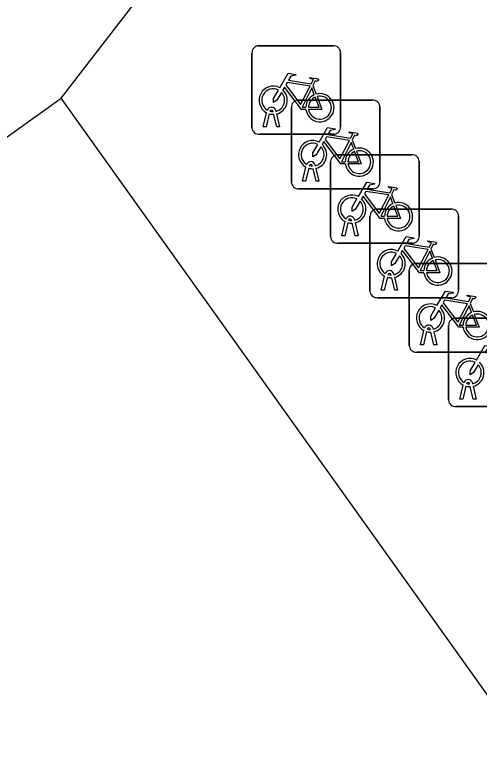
# Model space of a CAD drawing. Extents: x 161087 to 161922, y 382574 to 383873.
# Drawn here: x 161479.95 to 161485.2, y 383518 to 383526.24 of the extents above; entities that cross this region are included whole.
import ezdxf

# ---------------------------------------------------------------- set-up
doc = ezdxf.new("R2010")
doc.units = 0
for name, color, linetype in [('IMGEO_Fietsenrek', 7, 'Continuous'), ('IMGEO_Pand', 7, 'Continuous'), ('IMGEO_Voetpad_open', 7, 'Continuous')]:
    doc.layers.add(name, color=color, linetype=linetype)

msp = doc.modelspace()

# ---------------------------------------------------------------- linework, layer by layer
at = {"layer": 'IMGEO_Fietsenrek'}
for p, q in [((161482.7049, 383525.8925), (161483.5458, 383525.8925)), ((161483.5458, 383525.8925), (161482.7049, 383525.8925)), ((161482.6305, 383524.9679), (161482.6305, 383525.8088)), ((161482.6305, 383525.8088), (161482.6305, 383524.9679)), ((161483.6295, 383525.8181), (161483.6295, 383524.9772)), ((161483.6295, 383524.9772), (161483.6295, 383525.8181)), ((161483.3172, 383525.4422), (161483.3535, 383525.347)), ((161483.1489, 383525.2785), (161483.9898, 383525.2785)), ((161483.9898, 383525.2785), (161483.1489, 383525.2785)), ((161483.0745, 383524.3539), (161483.0745, 383525.1948)), ((161483.0745, 383525.1948), (161483.0745, 383524.3539)), ((161484.0735, 383525.2041), (161484.0735, 383524.3632)), ((161484.0735, 383524.3632), (161484.0735, 383525.2041)), ((161482.7575, 383524.9773), (161482.7958, 383525.1373)), ((161482.8262, 383525.1251), (161482.7909, 383524.9773)), ((161482.8679, 383525.1489), (161482.8669, 383525.1532)), ((161482.909, 383524.9773), (161482.8751, 383525.119)), ((161482.8986, 383525.1604), (161482.9004, 383525.1525)), ((161482.9074, 383525.1233), (161482.9424, 383524.9773)), ((161482.7909, 383524.9773), (161482.7575, 383524.9773)), ((161482.9424, 383524.9773), (161482.909, 383524.9773)), ((161483.5551, 383524.8935), (161482.7142, 383524.8935)), ((161482.7142, 383524.8935), (161483.5551, 383524.8935)), ((161483.7612, 383524.8282), (161483.7975, 383524.733)), ((161483.5919, 383524.6635), (161484.4328, 383524.6635)), ((161484.4328, 383524.6635), (161483.5919, 383524.6635)), ((161483.2015, 383524.3633), (161483.2398, 383524.5233)), ((161483.3119, 383524.5349), (161483.3109, 383524.5392)), ((161483.3426, 383524.5464), (161483.3444, 383524.5385)), ((161483.5175, 383523.7389), (161483.5175, 383524.5798)), ((161483.5175, 383524.5798), (161483.5175, 383523.7389)), ((161484.5165, 383524.5891), (161484.5165, 383523.7482)), ((161484.5165, 383523.7482), (161484.5165, 383524.5891)), ((161483.2702, 383524.5111), (161483.2349, 383524.3633)), ((161483.353, 383524.3633), (161483.3191, 383524.505)), ((161483.3514, 383524.5093), (161483.3864, 383524.3633)), ((161483.2349, 383524.3633), (161483.2015, 383524.3633)), ((161483.3864, 383524.3633), (161483.353, 383524.3633)), ((161483.9991, 383524.2795), (161483.1582, 383524.2795)), ((161483.1582, 383524.2795), (161483.9991, 383524.2795)), ((161484.2042, 383524.2132), (161484.2405, 383524.118)), ((161484.0359, 383524.0495), (161484.8768, 383524.0495)), ((161484.8768, 383524.0495), (161484.0359, 383524.0495)), ((161483.9615, 383523.1249), (161483.9615, 383523.9658)), ((161483.9615, 383523.9658), (161483.9615, 383523.1249)), ((161484.9605, 383523.9751), (161484.9605, 383523.1342)), ((161484.9605, 383523.1342), (161484.9605, 383523.9751)), ((161483.6445, 383523.7483), (161483.6828, 383523.9083)), ((161483.7132, 383523.8961), (161483.6779, 383523.7483)), ((161483.7549, 383523.9199), (161483.7539, 383523.9242)), ((161483.796, 383523.7483), (161483.7621, 383523.89)), ((161483.7856, 383523.9314), (161483.7874, 383523.9235)), ((161483.7944, 383523.8943), (161483.8294, 383523.7483)), ((161483.6779, 383523.7483), (161483.6445, 383523.7483)), ((161483.8294, 383523.7483), (161483.796, 383523.7483)), ((161484.4421, 383523.6645), (161483.6012, 383523.6645)), ((161483.6012, 383523.6645), (161484.4421, 383523.6645)), ((161484.6482, 383523.5992), (161484.6845, 383523.504)), ((161484.4789, 383523.4355), (161485.3198, 383523.4355)), ((161485.3198, 383523.4355), (161484.4789, 383523.4355)), ((161484.0885, 383523.1343), (161484.1268, 383523.2943)), ((161484.1572, 383523.2821), (161484.1219, 383523.1343)), ((161484.1989, 383523.3059), (161484.1979, 383523.3102)), ((161484.2296, 383523.3174), (161484.2314, 383523.3095)), ((161484.2384, 383523.2803), (161484.2734, 383523.1343)), ((161484.4045, 383522.5109), (161484.4045, 383523.3518)), ((161484.4045, 383523.3518), (161484.4045, 383522.5109)), ((161484.24, 383523.1343), (161484.2061, 383523.276)), ((161484.1219, 383523.1343), (161484.0885, 383523.1343)), ((161484.2734, 383523.1343), (161484.24, 383523.1343)), ((161484.8861, 383523.0505), (161484.0452, 383523.0505)), ((161484.0452, 383523.0505), (161484.8861, 383523.0505)), ((161485.0912, 383522.9852), (161485.1275, 383522.89)), ((161484.9229, 383522.8205), (161485.7638, 383522.8205)), ((161485.7638, 383522.8205), (161484.9229, 383522.8205)), ((161484.6726, 383522.7034), (161484.6744, 383522.6955)), ((161484.8485, 383521.8959), (161484.8485, 383522.7368)), ((161484.8485, 383522.7368), (161484.8485, 383521.8959)), ((161484.5315, 383522.5203), (161484.5698, 383522.6803)), ((161484.6002, 383522.6681), (161484.5649, 383522.5203)), ((161484.6419, 383522.6919), (161484.6409, 383522.6962)), ((161484.683, 383522.5203), (161484.6491, 383522.662)), ((161484.6814, 383522.6663), (161484.7164, 383522.5203)), ((161484.5649, 383522.5203), (161484.5315, 383522.5203)), ((161484.7164, 383522.5203), (161484.683, 383522.5203)), ((161485.3291, 383522.4365), (161484.4882, 383522.4365)), ((161484.4882, 383522.4365), (161485.3291, 383522.4365)), ((161484.9755, 383521.9053), (161485.0138, 383522.0653)), ((161485.0442, 383522.0531), (161485.0089, 383521.9053)), ((161485.0859, 383522.0769), (161485.0849, 383522.0812)), ((161485.127, 383521.9053), (161485.0931, 383522.047)), ((161485.1166, 383522.0884), (161485.1184, 383522.0805)), ((161485.1254, 383522.0513), (161485.1604, 383521.9053)), ((161485.0089, 383521.9053), (161484.9755, 383521.9053)), ((161485.1604, 383521.9053), (161485.127, 383521.9053)), ((161485.7731, 383521.8215), (161484.9322, 383521.8215)), ((161484.9322, 383521.8215), (161485.7731, 383521.8215))]:
    msp.add_line(p, q, dxfattribs=at)
for points in [[(161482.9431, 383525.4192), (161483.0378, 383525.5827), (161483.124, 383525.5689), (161483.1257, 383525.5602), (161483.0696, 383525.5493), (161483.0434, 383525.504), (161483.2986, 383525.4632)], [(161483.2986, 383525.4632), (161483.3236, 383525.512), (161483.3185, 383525.516), (161483.2953, 383525.5197), (161483.2826, 383525.5272), (161483.2816, 383525.5303), (161483.2838, 383525.5349), (161483.3786, 383525.5198), (161483.3809, 383525.5095), (161483.3715, 383525.4971), (161483.3591, 383525.4907), (161483.3446, 383525.4969), (161483.3172, 383525.4422)], [(161483.2388, 383525.1745), (161483.1891, 383525.1746), (161482.9984, 383525.4263), (161482.9794, 383525.3935)], [(161483.2857, 383525.438), (161483.0289, 383525.479), (161483.0122, 383525.4502), (161483.1792, 383525.2299), (161483.2857, 383525.438)], [(161482.9638, 383525.3667), (161482.9122, 383525.2775), (161482.8723, 383525.2515), (161482.8735, 383525.299), (161482.928, 383525.3932)], [(161483.3337, 383525.34), (161483.3044, 383525.4168), (161483.195, 383525.1987), (161483.2377, 383525.1986)], [(161483.2677, 383525.1985), (161483.3876, 383525.1983), (161483.3444, 383525.3119)], [(161483.3642, 383525.3188), (161483.4192, 383525.1742), (161483.2691, 383525.1745)], [(161483.3871, 383524.8052), (161483.4818, 383524.9687), (161483.568, 383524.9549), (161483.5697, 383524.9462), (161483.5136, 383524.9353), (161483.4874, 383524.89), (161483.7426, 383524.8492)], [(161483.7297, 383524.824), (161483.4729, 383524.865), (161483.4562, 383524.8362), (161483.6232, 383524.6159), (161483.7297, 383524.824)], [(161483.7426, 383524.8492), (161483.7676, 383524.898), (161483.7625, 383524.902), (161483.7393, 383524.9057), (161483.7266, 383524.9132), (161483.7256, 383524.9163), (161483.7278, 383524.9209), (161483.8226, 383524.9058), (161483.8249, 383524.8955), (161483.8155, 383524.8831), (161483.8031, 383524.8767), (161483.7886, 383524.8829), (161483.7612, 383524.8282)], [(161483.4078, 383524.7527), (161483.3562, 383524.6635), (161483.3163, 383524.6375), (161483.3175, 383524.685), (161483.372, 383524.7792)], [(161483.6828, 383524.5605), (161483.6331, 383524.5606), (161483.4424, 383524.8123), (161483.4234, 383524.7795)], [(161483.7777, 383524.726), (161483.7484, 383524.8028), (161483.639, 383524.5847), (161483.6817, 383524.5846)], [(161483.7117, 383524.5845), (161483.8316, 383524.5843), (161483.7884, 383524.6979)], [(161483.8082, 383524.7048), (161483.8632, 383524.5602), (161483.7131, 383524.5605)], [(161483.8301, 383524.1902), (161483.9248, 383524.3537), (161484.011, 383524.3399), (161484.0127, 383524.3312), (161483.9566, 383524.3203), (161483.9304, 383524.275), (161484.1856, 383524.2342)], [(161484.1856, 383524.2342), (161484.2106, 383524.283), (161484.2055, 383524.287), (161484.1823, 383524.2907), (161484.1696, 383524.2982), (161484.1686, 383524.3013), (161484.1708, 383524.3059), (161484.2656, 383524.2908), (161484.2679, 383524.2805), (161484.2585, 383524.2681), (161484.2461, 383524.2617), (161484.2316, 383524.2679), (161484.2042, 383524.2132)], [(161484.1258, 383523.9455), (161484.0761, 383523.9456), (161483.8854, 383524.1973), (161483.8664, 383524.1645)], [(161484.1727, 383524.209), (161483.9159, 383524.25), (161483.8992, 383524.2212), (161484.0662, 383524.0009), (161484.1727, 383524.209)], [(161484.2207, 383524.111), (161484.1914, 383524.1878), (161484.082, 383523.9697), (161484.1247, 383523.9696)], [(161483.8508, 383524.1377), (161483.7992, 383524.0485), (161483.7593, 383524.0225), (161483.7605, 383524.07), (161483.815, 383524.1642)], [(161484.1547, 383523.9695), (161484.2746, 383523.9693), (161484.2314, 383524.0829)], [(161484.2512, 383524.0898), (161484.3062, 383523.9452), (161484.1561, 383523.9455)], [(161484.2741, 383523.5762), (161484.3688, 383523.7397), (161484.455, 383523.7259), (161484.4567, 383523.7172), (161484.4006, 383523.7063), (161484.3744, 383523.661), (161484.6296, 383523.6202)], [(161484.6296, 383523.6202), (161484.6546, 383523.669), (161484.6495, 383523.673), (161484.6263, 383523.6767), (161484.6136, 383523.6842), (161484.6126, 383523.6873), (161484.6148, 383523.6919), (161484.7096, 383523.6768), (161484.7119, 383523.6665), (161484.7025, 383523.6541), (161484.6901, 383523.6477), (161484.6756, 383523.6539), (161484.6482, 383523.5992)], [(161484.6167, 383523.595), (161484.3599, 383523.636), (161484.3432, 383523.6072), (161484.5102, 383523.3869), (161484.6167, 383523.595)], [(161484.2948, 383523.5237), (161484.2432, 383523.4345), (161484.2033, 383523.4085), (161484.2045, 383523.456), (161484.259, 383523.5502)], [(161484.5698, 383523.3315), (161484.5201, 383523.3316), (161484.3294, 383523.5833), (161484.3104, 383523.5505)], [(161484.6647, 383523.497), (161484.6354, 383523.5738), (161484.526, 383523.3557), (161484.5687, 383523.3556)], [(161484.5987, 383523.3555), (161484.7186, 383523.3553), (161484.6754, 383523.4689)], [(161484.6952, 383523.4758), (161484.7502, 383523.3312), (161484.6001, 383523.3315)], [(161484.7171, 383522.9622), (161484.8118, 383523.1257), (161484.898, 383523.1119), (161484.8997, 383523.1032), (161484.8436, 383523.0923), (161484.8174, 383523.047), (161485.0726, 383523.0062)], [(161485.0726, 383523.0062), (161485.0976, 383523.055), (161485.0925, 383523.059), (161485.0693, 383523.0627), (161485.0566, 383523.0702), (161485.0556, 383523.0733), (161485.0578, 383523.0779), (161485.1526, 383523.0628), (161485.1549, 383523.0525), (161485.1455, 383523.0401), (161485.1331, 383523.0337), (161485.1186, 383523.0399), (161485.0912, 383522.9852)], [(161485.0128, 383522.7175), (161484.9631, 383522.7176), (161484.7724, 383522.9693), (161484.7534, 383522.9365)], [(161485.0597, 383522.981), (161484.8029, 383523.022), (161484.7862, 383522.9932), (161484.9532, 383522.7729), (161485.0597, 383522.981)], [(161485.1077, 383522.883), (161485.0784, 383522.9598), (161484.969, 383522.7417), (161485.0117, 383522.7416)], [(161484.7378, 383522.9097), (161484.6862, 383522.8205), (161484.6463, 383522.7945), (161484.6475, 383522.842), (161484.702, 383522.9362)], [(161485.0417, 383522.7415), (161485.1616, 383522.7413), (161485.1184, 383522.8549)], [(161485.1382, 383522.8618), (161485.1932, 383522.7172), (161485.0431, 383522.7175)], [(161485.1611, 383522.3472), (161485.2558, 383522.5107), (161485.342, 383522.4969), (161485.3437, 383522.4882), (161485.2876, 383522.4773), (161485.2614, 383522.432), (161485.5166, 383522.3912)], [(161485.1818, 383522.2947), (161485.1302, 383522.2055), (161485.0903, 383522.1795), (161485.0915, 383522.227), (161485.146, 383522.3212)]]:
    msp.add_lwpolyline(points, dxfattribs=at)
for centre, radius, start, end in [((161482.7082, 383525.8146), 0.0779, 92.4484, 184.28452), ((161482.7082, 383525.8146), 0.0779, 92.4484, 184.28452), ((161483.5516, 383525.8148), 0.0779, 2.4484, 94.28452), ((161483.5516, 383525.8148), 0.0779, 2.4484, 94.28452), ((161482.8701, 383525.2779), 0.159, 62.67661, 242.13685), ((161482.8701, 383525.2779), 0.129, 63.31916, 238.90302), ((161482.8701, 383525.2779), 0.129, 283.60429, 43.43025), ((161482.8701, 383525.2779), 0.159, 283.5766, 46.60424), ((161483.3967, 383525.1939), 0.159, 113.3408, 178.32165), ((161483.3967, 383525.1939), 0.159, 187.0065, 105.77075), ((161483.1522, 383525.2006), 0.0779, 92.4484, 184.28452), ((161483.1522, 383525.2006), 0.0779, 92.4484, 184.28452), ((161483.3967, 383525.1939), 0.129, 113.92302, 177.95563), ((161483.3967, 383525.1939), 0.129, 188.67146, 104.58832), ((161483.9956, 383525.2008), 0.0779, 2.4484, 94.28452), ((161483.9956, 383525.2008), 0.0779, 2.4484, 94.28452), ((161482.8499, 383525.1493), 0.0499, 12.8025, 158.69338), ((161482.8701, 383525.2779), 0.159, 253.99666, 271.78671), ((161482.8499, 383525.1493), 0.0174, 12.8025, 163.45023), ((161482.8701, 383525.2779), 0.129, 253.41502, 269.02044), ((161482.7084, 383524.9712), 0.0779, 182.4484, 274.28452), ((161482.7084, 383524.9712), 0.0779, 182.4484, 274.28452), ((161483.5518, 383524.9714), 0.0779, 272.4484, 4.28452), ((161483.5518, 383524.9714), 0.0779, 272.4484, 4.28452), ((161483.3141, 383524.6639), 0.159, 62.67661, 242.13685), ((161483.3141, 383524.6639), 0.129, 63.31916, 238.90302), ((161483.3141, 383524.6639), 0.159, 283.5766, 46.60424), ((161483.3141, 383524.6639), 0.129, 283.60429, 43.43025), ((161483.8407, 383524.5799), 0.159, 113.3408, 178.32165), ((161483.8407, 383524.5799), 0.159, 187.0065, 105.77075), ((161483.8407, 383524.5799), 0.129, 113.92302, 177.95563), ((161483.8407, 383524.5799), 0.129, 188.67146, 104.58832), ((161483.5952, 383524.5856), 0.0779, 92.4484, 184.28452), ((161483.5952, 383524.5856), 0.0779, 92.4484, 184.28452), ((161484.4386, 383524.5858), 0.0779, 2.4484, 94.28452), ((161484.4386, 383524.5858), 0.0779, 2.4484, 94.28452), ((161483.2939, 383524.5353), 0.0499, 12.8025, 158.69338), ((161483.2939, 383524.5353), 0.0174, 12.8025, 163.45023), ((161483.3141, 383524.6639), 0.129, 253.41502, 269.02044), ((161483.3141, 383524.6639), 0.159, 253.99666, 271.78671), ((161483.1524, 383524.3572), 0.0779, 182.4484, 274.28452), ((161483.1524, 383524.3572), 0.0779, 182.4484, 274.28452), ((161483.9958, 383524.3574), 0.0779, 272.4484, 4.28452), ((161483.9958, 383524.3574), 0.0779, 272.4484, 4.28452), ((161483.7571, 383524.0489), 0.159, 62.67661, 242.13685), ((161483.7571, 383524.0489), 0.129, 63.31916, 238.90302), ((161483.7571, 383524.0489), 0.129, 283.60429, 43.43025), ((161483.7571, 383524.0489), 0.159, 283.5766, 46.60424), ((161484.2837, 383523.9649), 0.159, 113.3408, 178.32165), ((161484.2837, 383523.9649), 0.159, 187.0065, 105.77075), ((161484.0392, 383523.9716), 0.0779, 92.4484, 184.28452), ((161484.0392, 383523.9716), 0.0779, 92.4484, 184.28452), ((161484.2837, 383523.9649), 0.129, 113.92302, 177.95563), ((161484.2837, 383523.9649), 0.129, 188.67146, 104.58832), ((161484.8826, 383523.9718), 0.0779, 2.4484, 94.28452), ((161484.8826, 383523.9718), 0.0779, 2.4484, 94.28452), ((161483.7369, 383523.9203), 0.0499, 12.8025, 158.69338), ((161483.7369, 383523.9203), 0.0174, 12.8025, 163.45023), ((161483.7571, 383524.0489), 0.159, 253.99666, 271.78671), ((161483.7571, 383524.0489), 0.129, 253.41502, 269.02044), ((161483.5954, 383523.7422), 0.0779, 182.4484, 274.28452), ((161483.5954, 383523.7422), 0.0779, 182.4484, 274.28452), ((161484.4388, 383523.7424), 0.0779, 272.4484, 4.28452), ((161484.4388, 383523.7424), 0.0779, 272.4484, 4.28452), ((161484.2011, 383523.4349), 0.159, 62.67661, 242.13685), ((161484.2011, 383523.4349), 0.129, 63.31916, 238.90302), ((161484.2011, 383523.4349), 0.159, 283.5766, 46.60424), ((161484.2011, 383523.4349), 0.129, 283.60429, 43.43025), ((161484.7277, 383523.3509), 0.159, 113.3408, 178.32165), ((161484.7277, 383523.3509), 0.159, 187.0065, 105.77075), ((161484.7277, 383523.3509), 0.129, 113.92302, 177.95563), ((161484.7277, 383523.3509), 0.129, 188.67146, 104.58832), ((161484.4822, 383523.3576), 0.0779, 92.4484, 184.28452), ((161484.4822, 383523.3576), 0.0779, 92.4484, 184.28452), ((161484.1809, 383523.3063), 0.0499, 12.8025, 158.69338), ((161484.2011, 383523.4349), 0.159, 253.99666, 271.78671), ((161484.1809, 383523.3063), 0.0174, 12.8025, 163.45023), ((161484.2011, 383523.4349), 0.129, 253.41502, 269.02044), ((161484.0394, 383523.1282), 0.0779, 182.4484, 274.28452), ((161484.0394, 383523.1282), 0.0779, 182.4484, 274.28452), ((161484.8828, 383523.1284), 0.0779, 272.4484, 4.28452), ((161484.8828, 383523.1284), 0.0779, 272.4484, 4.28452), ((161484.6441, 383522.8209), 0.159, 62.67661, 242.13685), ((161484.6441, 383522.8209), 0.129, 63.31916, 238.90302), ((161484.6441, 383522.8209), 0.129, 283.60429, 43.43025), ((161484.6441, 383522.8209), 0.159, 283.5766, 46.60424), ((161485.1707, 383522.7369), 0.159, 113.3408, 178.32165), ((161485.1707, 383522.7369), 0.159, 187.0065, 105.77075), ((161485.1707, 383522.7369), 0.129, 188.67146, 104.58832), ((161484.9262, 383522.7426), 0.0779, 92.4484, 184.28452), ((161484.9262, 383522.7426), 0.0779, 92.4484, 184.28452), ((161485.1707, 383522.7369), 0.129, 113.92302, 177.95563), ((161484.6239, 383522.6923), 0.0499, 12.8025, 158.69338), ((161484.6239, 383522.6923), 0.0174, 12.8025, 163.45023), ((161484.6441, 383522.8209), 0.159, 253.99666, 271.78671), ((161484.6441, 383522.8209), 0.129, 253.41502, 269.02044), ((161484.4824, 383522.5142), 0.0779, 182.4484, 274.28452), ((161484.4824, 383522.5142), 0.0779, 182.4484, 274.28452), ((161485.0881, 383522.2059), 0.159, 62.67661, 242.13685), ((161485.0881, 383522.2059), 0.129, 63.31916, 238.90302), ((161485.0881, 383522.2059), 0.129, 283.60429, 43.43025), ((161485.0881, 383522.2059), 0.159, 283.5766, 46.60424), ((161485.0679, 383522.0773), 0.0499, 12.8025, 158.69338), ((161485.0881, 383522.2059), 0.159, 253.99666, 271.78671), ((161485.0679, 383522.0773), 0.0174, 12.8025, 163.45023), ((161485.0881, 383522.2059), 0.129, 253.41502, 269.02044), ((161484.9264, 383521.8992), 0.0779, 182.4484, 274.28452), ((161484.9264, 383521.8992), 0.0779, 182.4484, 274.28452)]:
    msp.add_arc(centre, radius, start, end, dxfattribs=at)
at = {"layer": 'IMGEO_Pand'}
for points in [[(161460.774, 383512.952), (161472.285, 383521.221), (161472.417, 383521.041), (161472.937, 383521.413), (161473.653, 383520.413), (161474.58, 383521.077), (161480.477, 383525.301)], [(161486.685, 383475.753), (161487.154, 383476.086), (161487.014, 383476.294), (161489.316, 383477.947), (161490.358, 383476.476), (161493.742, 383478.888), (161494.255, 383478.149), (161500.165, 383482.339), (161499.665, 383483.039), (161502.96, 383485.393), (161502.182, 383486.483), (161506.169, 383489.331), (161480.477, 383525.301)]]:
    msp.add_lwpolyline(points, dxfattribs=at)
at = {"layer": 'IMGEO_Voetpad_open'}
msp.add_lwpolyline([(161480.477, 383525.301), (161485.051, 383531.22)], dxfattribs=at)

doc.saveas('drawing.dxf')
